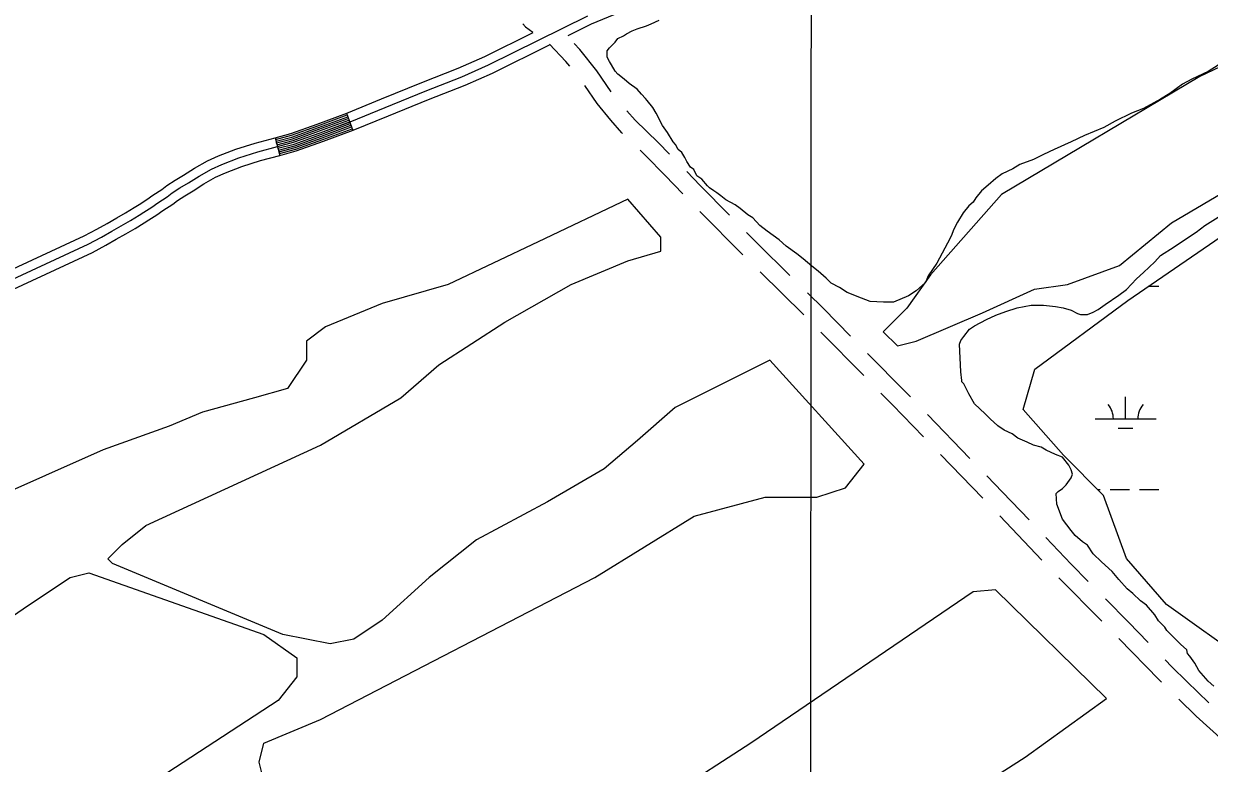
# Model space of a CAD drawing. Extents: x 3245246 to 3283090, y 806824 to 832173.
# Drawn here: x 3253367 to 3255309, y 821126 to 822337 of the extents above; entities that cross this region are included whole.
import ezdxf

# ---------------------------------------------------------------- set-up
doc = ezdxf.new("R2010")
doc.units = 0
for name, color, linetype in [('V-GRID-MAJR', 7, 'Continuous'), ('V-ROAD-CNTR', 7, 'Continuous'), ('V-SITE-VEGE', 7, 'Continuous'), ('V-TOPO-SHOR', 7, 'Continuous'), ('V-WETL-SWMP', 7, 'Continuous')]:
    doc.layers.add(name, color=color, linetype=linetype)

msp = doc.modelspace()

# ---------------------------------------------------------------- linework, layer by layer
at = {"layer": 'V-GRID-MAJR'}
msp.add_spline([(3254649.6, 812211), (3254654, 818271.3), (3254658.5, 824333.6), (3254662.9, 830395.9), (3254662.9, 830397.8)], degree=3, dxfattribs=at)
at = {"layer": 'V-ROAD-CNTR'}
for p, q in [((3253895.2, 822190.8), (3253905.6, 822162.7)), ((3253778.3, 822150.7), (3253786.2, 822121.8)), ((3254544.6, 821959), (3254474.2, 822030.1)), ((3254644.3, 821860.7), (3254573.1, 821930.9)), ((3254742.7, 821761.1), (3254672.5, 821832.4)), ((3254916.4, 821625.6), (3254846.8, 821697.5)), ((3254937.8, 821560.3), (3254868.3, 821632.2)), ((3255034.5, 821459.1), (3254965.5, 821531.5)), ((3255132.4, 821359), (3255062.2, 821430.2))]:
    msp.add_line(p, q, dxfattribs=at)
for points in [[(3254258.5, 822318.1), (3254296.7, 822337), (3254364.5, 822365.2), (3254416.2, 822384), (3254457.5, 822398.5), (3254568, 822433.3), (3254827, 822512.8), (3254927.6, 822548.1), (3255180.8, 822637.2), (3255210.7, 822650.3), (3255237.6, 822662.4), (3255260.1, 822673.6), (3255295.9, 822686.7), (3255471.5, 822750.5)], [(3252359.8, 821460), (3253472.4, 821976.3), (3253493.9, 821987.8), (3253510.9, 821997.5), (3253526.5, 822006.5), (3253541.3, 822014.9), (3253555.7, 822023.8), (3253563.6, 822029), (3253576.4, 822037.2), (3253586.4, 822043.9), (3253601.8, 822053.9), (3253609.8, 822060.3), (3253622.4, 822068.4), (3253636.5, 822076.8), (3253653.9, 822088), (3253674.2, 822099.3), (3253691.4, 822107.1), (3253718.8, 822117.7), (3253750.2, 822127.5), (3253782.3, 822136.3), (3253808.7, 822143.3), (3253852.4, 822159), (3253901.1, 822177), (3253958.5, 822200.3), (3254024.2, 822227.1), (3254084.2, 822250.7), (3254128.1, 822270.2), (3254290.5, 822350.6)], [(3254184.2, 822337.2), (3254188.7, 822332.6), (3254200.8, 822323.6)], [(3252353.6, 821473.6), (3253465.7, 821989.8), (3253486.6, 822000.9), (3253503.4, 822010.5), (3253519.1, 822019.5), (3253533.6, 822027.8), (3253547.7, 822036.5), (3253555.5, 822041.6), (3253568.2, 822049.7), (3253578.2, 822056.4), (3253593, 822066), (3253601.1, 822072.5), (3253614.5, 822081.1), (3253628.6, 822089.6), (3253646.2, 822100.8), (3253667.5, 822112.7), (3253685.7, 822120.9), (3253713.9, 822131.8), (3253746, 822141.9), (3253778.4, 822150.8), (3253804.2, 822157.6), (3253847.2, 822173.1), (3253895.7, 822191), (3253952.9, 822214.2), (3254018.6, 822241.1), (3254078.4, 822264.5), (3254121.8, 822283.8), (3254201.3, 822323.2)], [(3252366.1, 821446.3), (3253479.1, 821962.9), (3253501.1, 821974.6), (3253518.3, 821984.5), (3253534, 821993.5), (3253548.9, 822002), (3253563.7, 822011.2), (3253571.8, 822016.4), (3253584.6, 822024.6), (3253594.7, 822031.3), (3253610.6, 822041.7), (3253618.6, 822048.1), (3253630.3, 822055.6), (3253644.4, 822064), (3253661.6, 822075.1), (3253681, 822085.9), (3253697.2, 822093.3), (3253723.8, 822103.5), (3253754.4, 822113.2), (3253786.2, 822121.8), (3253813.1, 822129), (3253857.5, 822144.9), (3253906.5, 822163), (3253964.2, 822186.4), (3254029.8, 822213.2), (3254090, 822236.9), (3254134.5, 822256.6), (3254228.7, 822303.3)], [(3254261.1, 822267.8), (3254254.8, 822275.7), (3254228, 822303.9)], [(3254329.1, 822225.9), (3254305.6, 822260.5), (3254277.4, 822295.4), (3254268.3, 822305.1)], [(3254347.4, 822157.7), (3254346.3, 822158.8), (3254328.5, 822179.3), (3254305.9, 822206.6), (3254285.7, 822236.3)], [(3253779, 822147.8), (3253779.1, 822147.9), (3253805.1, 822154.8), (3253848.3, 822170.3), (3253896.2, 822188)], [(3253779.8, 822144.9), (3253779.9, 822145), (3253806, 822151.9), (3253849.3, 822167.5), (3253897.3, 822185.2)], [(3253780.6, 822142), (3253780.7, 822142.1), (3253806.9, 822149), (3253850.3, 822164.7), (3253898.3, 822182.4)], [(3253781.4, 822139.2), (3253781.5, 822139.2), (3253807.8, 822146.2), (3253851.3, 822161.8), (3253899.3, 822179.6)], [(3254424.7, 822123.9), (3254406, 822143), (3254368, 822179.5), (3254354.6, 822195)], [(3253782.2, 822136.3), (3253782.3, 822136.3), (3253808.7, 822143.3), (3253852.4, 822159), (3253900.4, 822176.8)], [(3253783, 822133.4), (3253783, 822133.4), (3253809.6, 822140.4), (3253853.4, 822156.2), (3253901.4, 822173.9)], [(3253783.8, 822130.5), (3253783.8, 822130.5), (3253810.5, 822137.6), (3253854.4, 822153.4), (3253902.5, 822171.1)], [(3253784.6, 822127.6), (3253784.6, 822127.6), (3253811.3, 822134.7), (3253855.4, 822150.6), (3253903.5, 822168.3)], [(3253785.4, 822124.7), (3253785.4, 822124.7), (3253812.2, 822131.8), (3253856.5, 822147.7), (3253904.5, 822165.5)], [(3254446.2, 822058.6), (3254417.1, 822088.7), (3254384.9, 822121.7), (3254376.2, 822130.1)], [(3254522.6, 822023.8), (3254474.6, 822072.3), (3254452.6, 822095.2)], [(3254621.8, 821925), (3254568.4, 821977.7), (3254550.8, 821995.4)], [(3254720.8, 821826), (3254676.5, 821871.1), (3254650.3, 821896.9)], [(3254819, 821726.3), (3254811.2, 821734.3), (3254748.9, 821797.6)], [(3254840.5, 821661), (3254789.8, 821713.3), (3254770.7, 821732.6)], [(3255013.4, 821524.7), (3254970, 821570.2), (3254944.2, 821596.9)], [(3255110.5, 821423.9), (3255082.2, 821452.6), (3255041, 821495.8)], [(3255208.7, 821324.1), (3255176.2, 821357.4), (3255138.6, 821395.4)], [(3255230.4, 821259), (3255226.3, 821263), (3255160.5, 821330.5)], [(3255307.9, 821225.3), (3255307.9, 821225.4), (3255272.1, 821260.2), (3255247.5, 821284.2), (3255236.6, 821295.4)], [(3255332.1, 821162.8), (3255287.3, 821203.5), (3255259, 821231.1)]]:
    msp.add_lwpolyline(points, dxfattribs=at)
at = {"layer": 'V-SITE-VEGE'}
for p, q in [((3254371.4, 822329.3), (3254386.5, 822333.9)), ((3254386.5, 822333.9), (3254394.6, 822337.4)), ((3254394.6, 822337.4), (3254407.4, 822343.2)), ((3254339.9, 822313), (3254349.3, 822317.6)), ((3254349.3, 822317.6), (3254353.9, 822321.1)), ((3254353.9, 822321.1), (3254363.2, 822325.8)), ((3254363.2, 822325.8), (3254371.4, 822329.3)), ((3254322.5, 822293.2), (3254326, 822297.9)), ((3254326, 822297.9), (3254335.3, 822307.2)), ((3254335.3, 822307.2), (3254339.9, 822313)), ((3254322.5, 822282.7), (3254322.5, 822293.2)), ((3254326, 822275.7), (3254322.5, 822282.7)), ((3254329.5, 822269.9), (3254326, 822275.7)), ((3254335.3, 822259.5), (3254329.5, 822269.9)), ((3254339.9, 822254.8), (3254335.3, 822259.5)), ((3255306.9, 822259.3), (3255280.1, 822246.5)), ((3255323.2, 822269.8), (3255306.9, 822259.3)), ((3254350.4, 822246.7), (3254339.9, 822254.8)), ((3254358.6, 822239.7), (3254350.4, 822246.7)), ((3254371.4, 822230.4), (3254358.6, 822239.7)), ((3255265, 822238.4), (3255244.1, 822223.3)), ((3255280.1, 822246.5), (3255265, 822238.4)), ((3254378.3, 822222.2), (3254371.4, 822230.4)), ((3254385.3, 822215.2), (3254378.3, 822222.2)), ((3255244.1, 822223.3), (3255228.9, 822213.9)), ((3254387.6, 822211.7), (3254385.3, 822215.2)), ((3254396.9, 822200.1), (3254387.6, 822211.7)), ((3254402.8, 822190.8), (3254396.9, 822200.1)), ((3255201, 822198.8), (3255181.2, 822190.7)), ((3255228.9, 822213.9), (3255201, 822198.8)), ((3254413.2, 822171), (3254402.8, 822190.8)), ((3255154.5, 822177.9), (3255135.8, 822167.4)), ((3255181.2, 822190.7), (3255154.5, 822177.9)), ((3254421.4, 822159.4), (3254413.2, 822171)), ((3254430.7, 822144.2), (3254421.4, 822159.4)), ((3255135.8, 822167.4), (3255104.4, 822154.6)), ((3254434.2, 822139.6), (3254430.7, 822144.2)), ((3254438.8, 822131.4), (3254434.2, 822139.6)), ((3255082.3, 822144.2), (3255054.4, 822131.4)), ((3255104.4, 822154.6), (3255082.3, 822144.2)), ((3254444.6, 822126.8), (3254438.8, 822131.4)), ((3254449.3, 822118.6), (3254444.6, 822126.8)), ((3255036.9, 822123.2), (3255020.6, 822115.1)), ((3255054.4, 822131.4), (3255036.9, 822123.2)), ((3254452.8, 822111.7), (3254449.3, 822118.6)), ((3254458.6, 822102.3), (3254452.8, 822111.7)), ((3254464.4, 822098.9), (3254458.6, 822102.3)), ((3254998.5, 822106.9), (3254986.9, 822099.9)), ((3255020.6, 822115.1), (3254998.5, 822106.9)), ((3254469.1, 822088.4), (3254464.4, 822098.9)), ((3254477.2, 822082.6), (3254469.1, 822088.4)), ((3254486.5, 822072.1), (3254477.2, 822082.6)), ((3254959, 822083.7), (3254946.2, 822073.2)), ((3254969.4, 822091.8), (3254959, 822083.7)), ((3254986.9, 822099.9), (3254969.4, 822091.8)), ((3254490, 822068.6), (3254486.5, 822072.1)), ((3254497, 822063.9), (3254490, 822068.6)), ((3254501.7, 822060.5), (3254497, 822063.9)), ((3254935.7, 822063.9), (3254926.4, 822052.2)), ((3254946.2, 822073.2), (3254935.7, 822063.9)), ((3254508.6, 822055.8), (3254501.7, 822060.5)), ((3254516.8, 822048.8), (3254508.6, 822055.8)), ((3254531.9, 822040.7), (3254516.8, 822048.8)), ((3254921.7, 822045.3), (3254914.7, 822039.4)), ((3254926.4, 822052.2), (3254921.7, 822045.3)), ((3254540.1, 822034.8), (3254531.9, 822040.7)), ((3254552.8, 822024.4), (3254540.1, 822034.8)), ((3254561, 822019.7), (3254552.8, 822024.4)), ((3254905.4, 822027.8), (3254896.1, 822012.7)), ((3254914.7, 822039.4), (3254905.4, 822027.8)), ((3255301.1, 822006.8), (3255327.8, 822023.1)), ((3254572.6, 822006.9), (3254561, 822019.7)), ((3254584.3, 821997.6), (3254572.6, 822006.9)), ((3254896.1, 822012.7), (3254890.3, 822001.1)), ((3255287.1, 821996.3), (3255301.1, 822006.8)), ((3254604, 821983.6), (3254584.3, 821997.6)), ((3254615.7, 821973.2), (3254604, 821983.6)), ((3254885.6, 821989.4), (3254879.8, 821977.8)), ((3254890.3, 822001.1), (3254885.6, 821989.4)), ((3255265, 821981.2), (3255287.1, 821996.3)), ((3254633.1, 821960.4), (3254615.7, 821973.2)), ((3254879.8, 821977.8), (3254862.4, 821945.2)), ((3255228.9, 821958), (3255251, 821971.9)), ((3255251, 821971.9), (3255265, 821981.2)), ((3254643.6, 821952.2), (3254633.1, 821960.4)), ((3254657.6, 821940.6), (3254643.6, 821952.2)), ((3254862.4, 821945.2), (3254848.4, 821924.3)), ((3255201, 821930), (3255219.6, 821947.5)), ((3255219.6, 821947.5), (3255228.9, 821958)), ((3254668, 821932.4), (3254657.6, 821940.6)), ((3254680.8, 821920.8), (3254668, 821932.4)), ((3255189.3, 821919.6), (3255201, 821930)), ((3254689, 821912.6), (3254680.8, 821920.8)), ((3254702.9, 821905.7), (3254689, 821912.6)), ((3254843.7, 821913.8), (3254828.6, 821899.8)), ((3254848.4, 821924.3), (3254843.7, 821913.8)), ((3255173, 821902.1), (3255189.3, 821919.6)), ((3254715.7, 821897.5), (3254702.9, 821905.7)), ((3254739, 821888.2), (3254715.7, 821897.5)), ((3254753, 821882.4), (3254739, 821888.2)), ((3254815.8, 821891.7), (3254791.4, 821881.2)), ((3254828.6, 821899.8), (3254815.8, 821891.7)), ((3255138.1, 821877.7), (3255160.2, 821892.8)), ((3255160.2, 821892.8), (3255173, 821902.1)), ((3254775.1, 821881.2), (3254753, 821882.4)), ((3254791.4, 821881.2), (3254775.1, 821881.2)), ((3254975.2, 821866.1), (3254993.8, 821871.9)), ((3254993.8, 821871.9), (3255017.1, 821876.5)), ((3255017.1, 821876.5), (3255036.9, 821876.5)), ((3255036.9, 821876.5), (3255056.7, 821874.2)), ((3255056.7, 821874.2), (3255069.5, 821871.9)), ((3255069.5, 821871.9), (3255082.3, 821868.4)), ((3255082.3, 821868.4), (3255092.8, 821862.6)), ((3255118.4, 821864.9), (3255126.5, 821869.5)), ((3255126.5, 821869.5), (3255138.1, 821877.7)), ((3254924, 821842.8), (3254943.8, 821853.3)), ((3254943.8, 821853.3), (3254958.9, 821860.2)), ((3254958.9, 821860.2), (3254975.2, 821866.1)), ((3255092.8, 821862.6), (3255097.4, 821861.4)), ((3255097.4, 821861.4), (3255109, 821861.4)), ((3255109, 821861.4), (3255118.4, 821864.9)), ((3254906.6, 821825.3), (3254915.9, 821837)), ((3254915.9, 821837), (3254924, 821842.8)), ((3254899.6, 821812.5), (3254901.9, 821818.4)), ((3254901.9, 821767.2), (3254899.6, 821812.5)), ((3254901.9, 821818.4), (3254906.6, 821825.3)), ((3254903.1, 821753.2), (3254901.9, 821767.2)), ((3254903.1, 821750.9), (3254903.1, 821753.2)), ((3254906.6, 821747.4), (3254903.1, 821750.9)), ((3254914.7, 821731.1), (3254906.6, 821747.4)), ((3254924, 821714.8), (3254914.7, 821731.1)), ((3254941.5, 821698.5), (3254924, 821714.8)), ((3254949.6, 821690.4), (3254941.5, 821698.5)), ((3254962.4, 821678.7), (3254949.6, 821690.4)), ((3254972.9, 821671.7), (3254962.4, 821678.7)), ((3254985.7, 821665.9), (3254972.9, 821671.7)), ((3254995, 821658.9), (3254985.7, 821665.9)), ((3255010.1, 821651.9), (3254995, 821658.9)), ((3255020.6, 821647.3), (3255010.1, 821651.9)), ((3255033.4, 821643.8), (3255020.6, 821647.3)), ((3255041.5, 821639.1), (3255033.4, 821643.8)), ((3255056.6, 821632.2), (3255041.5, 821639.1)), ((3255068.3, 821627.5), (3255056.6, 821632.2)), ((3255078.8, 821614.7), (3255068.3, 821627.5)), ((3255082.2, 821606.6), (3255078.8, 821614.7)), ((3255084.6, 821599.6), (3255082.2, 821606.6)), ((3255082.2, 821593.8), (3255084.6, 821599.6)), ((3255061.3, 821571.6), (3255068.3, 821576.3)), ((3255068.3, 821576.3), (3255074.1, 821582.1)), ((3255074.1, 821582.1), (3255082.2, 821593.8)), ((3255057.8, 821568.2), (3255061.3, 821571.6)), ((3255059, 821550.7), (3255057.8, 821568.2)), ((3255068.3, 821526.3), (3255059, 821550.7)), ((3255082.2, 821507.6), (3255068.3, 821526.3)), ((3255089.2, 821499.5), (3255082.2, 821507.6)), ((3255100.8, 821489), (3255089.2, 821499.5)), ((3255109, 821483.2), (3255100.8, 821489)), ((3255118.3, 821469.2), (3255109, 821483.2)), ((3255132.3, 821456.4), (3255118.3, 821469.2)), ((3255149.7, 821440.1), (3255132.3, 821456.4)), ((3255160.2, 821427.3), (3255149.7, 821440.1)), ((3255174.1, 821412.2), (3255160.2, 821427.3)), ((3255183.5, 821404.1), (3255174.1, 821412.2)), ((3255196.2, 821392.4), (3255183.5, 821404.1)), ((3255205.6, 821385.4), (3255196.2, 821392.4)), ((3255219.5, 821369.2), (3255205.6, 821385.4)), ((3255225.3, 821359.8), (3255219.5, 821369.2)), ((3255235.8, 821349.4), (3255225.3, 821359.8)), ((3255239.3, 821343.6), (3255235.8, 821349.4)), ((3255261.4, 821321.4), (3255239.3, 821343.6)), ((3255271.9, 821312.1), (3255261.4, 821321.4)), ((3255273, 821306.3), (3255271.9, 821312.1)), ((3255276.5, 821301.7), (3255273, 821306.3)), ((3255284.7, 821290), (3255276.5, 821301.7)), ((3255291.7, 821278.4), (3255284.7, 821290)), ((3255306.8, 821260.9), (3255291.7, 821278.4)), ((3255316.1, 821252.8), (3255306.8, 821260.9))]:
    msp.add_line(p, q, dxfattribs=at)
at = {"layer": 'V-TOPO-SHOR'}
for points in [[(3255796.7, 822491.3), (3255293.3, 822251.2), (3254968.1, 822057.6), (3254851.9, 821926), (3254813.2, 821871.8), (3254774.5, 821833), (3254797.7, 821809.8), (3254828.7, 821817.5), (3254937.1, 821864), (3255022.3, 821902.7), (3255076.5, 821910.5), (3255161.7, 821941.4), (3255246.8, 822011.1), (3255680.5, 822266.7)], [(3253760, 821097.4), (3253752.2, 821128.3), (3253760, 821159.3), (3253852.9, 821198), (3254302.1, 821430.3), (3254464.7, 821531), (3254580.9, 821562), (3254666, 821562), (3254712.5, 821577.5), (3254743.5, 821616.2), (3254588.6, 821786.6), (3254433.7, 821709.1), (3254371.8, 821654.9), (3254317.6, 821608.5), (3254224.6, 821554.2), (3254108.5, 821492.3), (3254031, 821430.3), (3253953.6, 821360.6), (3253907.1, 821329.7), (3253868.4, 821321.9), (3253791, 821337.4), (3253512.2, 821453.6), (3253504.4, 821461.3), (3253527.7, 821484.6), (3253566.4, 821515.5), (3253852.9, 821647.2), (3253984.6, 821724.6), (3254046.5, 821778.8), (3254154.9, 821848.5), (3254263.3, 821910.5), (3254356.3, 821949.2), (3254410.5, 821964.7), (3254410.5, 821987.9), (3254356.3, 822049.9), (3254209.1, 821980.2), (3254062, 821910.5), (3253953.6, 821879.5), (3253860.7, 821840.8), (3253829.7, 821817.5), (3253829.7, 821786.6), (3253798.7, 821740.1), (3253744.5, 821724.6), (3253659.3, 821701.4), (3253605.1, 821678.2), (3253496.7, 821639.4), (3253217.9, 821515.5)], [(3253248.9, 821298.7), (3253372.8, 821383.9), (3253442.5, 821430.3), (3253473.5, 821438.1), (3253760, 821337.4), (3253814.2, 821298.7), (3253814.2, 821267.7), (3253783.2, 821229), (3251800.8, 819935.7)], [(3254921.6, 821407.1), (3254557.6, 821159.3), (3254294.3, 820988.9), (3254232.4, 820934.7), (3254170.4, 820911.5), (3254085.2, 820834.1), (3254085.2, 820818.6), (3254023.3, 820772.1), (3254023.3, 820772.1), (3254023.3, 820772.1), (3253883.9, 820640.5), (3253868.4, 820609.5), (3253945.8, 820625), (3254062, 820686.9), (3254185.9, 820733.4), (3254580.9, 820919.2), (3254813.2, 821012.2), (3255006.8, 821136.1), (3255140.4, 821232.5), (3254958.2, 821410.3), (3254921.6, 821407.1)]]:
    msp.add_lwpolyline(points, dxfattribs=at)
at = {"layer": 'V-WETL-SWMP'}
for p, q in [((3255208.7, 821907.5), (3255226.2, 821907.5)), ((3255171.5, 821690.2), (3255171.5, 821726.2)), ((3255121.5, 821690.3), (3255221.5, 821690.2)), ((3255159.5, 821674.8), (3255183.5, 821674.8)), ((3255125.4, 821574.8), (3255130.1, 821574.8)), ((3255146.1, 821574.8), (3255178.1, 821574.8)), ((3255194.1, 821574.8), (3255226.1, 821574.8))]:
    msp.add_line(p, q, dxfattribs=at)
msp.add_lwpolyline([(3255370.1, 821292.2), (3255238.7, 821386.2), (3255172.9, 821461.4), (3255135.4, 821564.8), (3255069.6, 821630.6), (3255003.9, 821705.8), (3255022.7, 821771.6), (3255175, 821884.4), (3255337, 821995)], dxfattribs=at)
for centre, start, end in [((3255116.3, 821690.7), 359.2032, 40.7468), ((3255226.8, 821690.7), 139.2032, 180.7468)]:
    msp.add_arc(centre, 35.2, start, end, dxfattribs=at)

doc.saveas('drawing.dxf')
